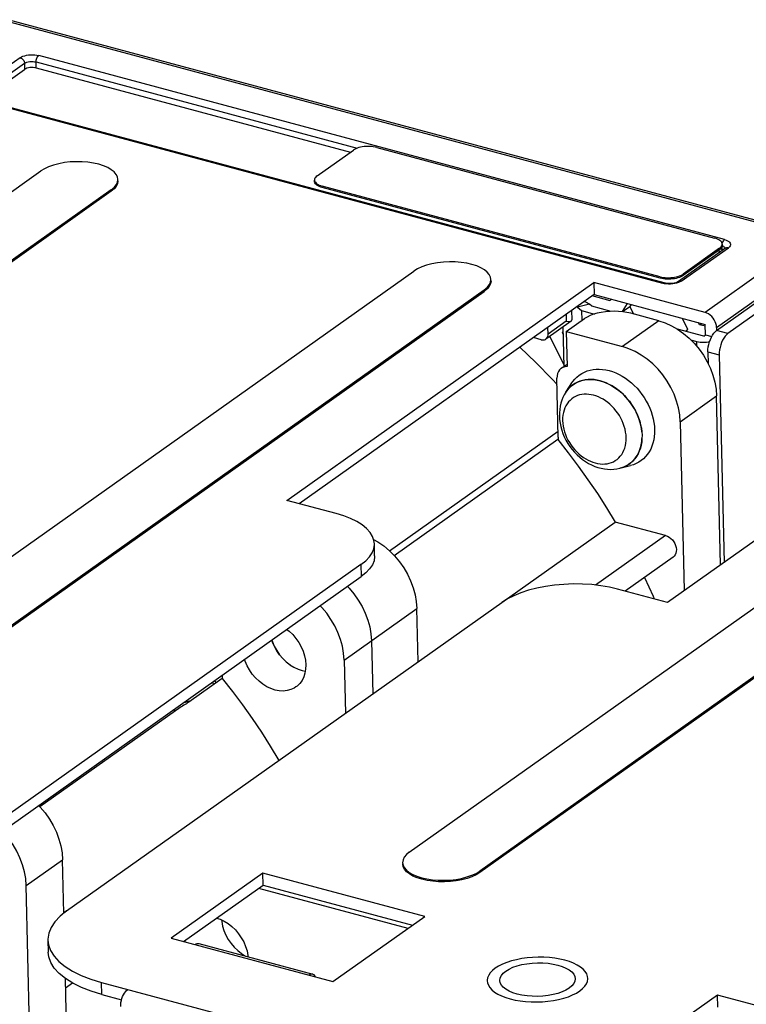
# Model space of a CAD drawing. Header units: millimetres. Extents: x 6 to 414, y 7 to 290.
# Tile 285 of 341: x 191.46 to 195.79, y 146.23 to 152.1. Entities that reach past the tile are written whole.
import ezdxf

# ---------------------------------------------------------------- set-up
doc = ezdxf.new("R2010")
doc.units = ezdxf.units.MM
doc.header["$LTSCALE"] = 23.1
doc.layers.get('0').update_dxf_attribs({"linetype": 'CONTINUOUS'})

msp = doc.modelspace()

# ---------------------------------------------------------------- linework, layer by layer
at = {"color": 7, "linetype": 'Continuous'}
for p, q in [((191.3668, 152.0972), (196.1805, 150.8055)), ((196.2029, 150.8111), (191.3892, 152.1029)), ((191.4602, 151.8761), (191.1784, 151.6762)), ((191.2042, 151.6425), (191.4861, 151.8425)), ((191.4861, 151.8425), (191.4869, 151.8066)), ((191.5552, 151.8504), (193.4717, 151.3361)), ((191.556, 151.8146), (191.5552, 151.8504)), ((195.6621, 150.7909), (191.5708, 151.8888)), ((191.2299, 151.6243), (191.4869, 151.8066)), ((191.556, 151.8146), (193.4306, 151.3116)), ((191.2022, 151.6274), (195.2935, 150.5295)), ((195.3019, 150.5317), (191.2106, 151.6295)), ((193.2324, 151.171), (193.4492, 151.3248)), ((193.5874, 151.3407), (195.6036, 150.7996)), ((188.0274, 148.6784), (191.583, 151.2003)), ((192.043, 151.1498), (192.0405, 151.1642)), ((193.2166, 151.1371), (193.2164, 151.1461)), ((192.0031, 151.0876), (188.4474, 148.5657)), ((192.0033, 151.0786), (188.4477, 148.5568)), ((192.0031, 151.0876), (192.0033, 151.0786)), ((195.2784, 150.569), (193.2622, 151.11)), ((193.2624, 151.1011), (193.2622, 151.11)), ((195.2786, 150.56), (193.2624, 151.1011)), ((196.1805, 150.8055), (195.5464, 150.3557)), ((195.6692, 150.7398), (195.3874, 150.5399)), ((195.4041, 150.5423), (195.6859, 150.7422)), ((195.6334, 150.7387), (195.4166, 150.5849)), ((195.6336, 150.7297), (195.4168, 150.5759)), ((195.6334, 150.7387), (195.6336, 150.7297)), ((195.6392, 150.7342), (195.6336, 150.7297)), ((195.6467, 150.7435), (195.6471, 150.7241)), ((195.6494, 150.7636), (195.6496, 150.7546)), ((195.6153, 150.2661), (196.2386, 150.7082)), ((195.6157, 150.2482), (196.2498, 150.6979)), ((195.6241, 150.723), (195.6397, 150.7188)), ((196.3171, 150.6799), (195.6829, 150.2301)), ((190.2536, 148.081), (193.8093, 150.6029)), ((194.2693, 150.5524), (194.2668, 150.5668)), ((195.2784, 150.569), (195.2786, 150.56)), ((195.4099, 150.5807), (195.4166, 150.5849)), ((195.4168, 150.5759), (195.4166, 150.5849)), ((190.6737, 147.9683), (194.2293, 150.4902)), ((193.0507, 149.2344), (194.8827, 150.5338)), ((194.2293, 150.4902), (194.2296, 150.4812)), ((195.5464, 150.3557), (194.8827, 150.5338)), ((194.8827, 150.5338), (194.8844, 150.4622)), ((195.3048, 150.5271), (195.2935, 150.5295)), ((190.6739, 147.9594), (194.2296, 150.4812)), ((194.8844, 150.4622), (193.1251, 149.2145)), ((194.9794, 150.4256), (194.8731, 150.4542)), ((194.8844, 150.4622), (195.5481, 150.2841)), ((194.9852, 150.4351), (194.9794, 150.4256)), ((194.7855, 150.3873), (194.7822, 150.3897)), ((194.8567, 150.405), (194.7855, 150.3873)), ((194.7855, 150.3873), (194.8094, 150.367)), ((194.8708, 150.393), (194.8567, 150.405)), ((194.9854, 150.3622), (194.8708, 150.393)), ((195.0547, 150.3604), (195.0839, 150.4086)), ((195.0547, 150.3604), (195.098, 150.3912)), ((195.1052, 150.4029), (195.098, 150.3912)), ((195.098, 150.3912), (195.1204, 150.3459)), ((194.7177, 150.344), (194.7186, 150.3032)), ((194.7184, 150.2418), (194.8268, 150.3187)), ((194.7502, 150.367), (194.7515, 150.3111)), ((194.8094, 150.367), (194.8868, 150.3463)), ((194.8094, 150.367), (194.8109, 150.3074)), ((195.2712, 150.3054), (195.1032, 150.3505)), ((195.4092, 150.3214), (195.4411, 150.2567)), ((194.7485, 150.3041), (194.5971, 150.1968)), ((194.6102, 150.2263), (194.6093, 150.2671)), ((194.7186, 150.3032), (194.6102, 150.2263)), ((194.6989, 150.269), (194.7044, 150.0336)), ((195.2712, 150.3054), (195.0544, 150.1516)), ((195.5387, 150.2137), (195.3822, 150.2557)), ((195.4411, 150.2567), (195.4324, 150.2423)), ((195.5143, 150.2821), (195.508, 150.2949)), ((195.5483, 150.273), (195.5143, 150.2821)), ((195.5148, 150.282), (195.5261, 150.29)), ((195.5495, 150.2214), (195.5481, 150.2841)), ((195.6153, 150.2661), (195.6157, 150.2482)), ((194.5693, 150.1929), (194.5224, 150.2054)), ((194.6163, 150.2104), (194.6228, 150.2087)), ((194.6228, 150.2087), (194.7042, 150.0439)), ((194.6962, 150.2341), (194.6996, 150.2396)), ((194.6962, 150.2341), (194.6996, 150.2365)), ((194.6999, 150.2267), (194.6962, 150.2341)), ((194.7184, 150.2418), (195.0544, 150.1516)), ((194.7184, 150.2418), (194.7233, 150.0331)), ((195.5387, 150.2137), (195.5495, 150.2214)), ((195.5495, 150.2214), (195.586, 150.2116)), ((195.5727, 150.1802), (195.578, 150.1948)), ((195.578, 150.1948), (195.5842, 150.2084)), ((195.6829, 150.2301), (195.6157, 150.2482)), ((195.4618, 150.192), (195.4953, 150.183)), ((195.4953, 150.183), (195.496, 150.155)), ((195.537, 150.1002), (195.5596, 150.0618)), ((195.5636, 150.1202), (195.6308, 150.1022)), ((195.5636, 150.1202), (195.5653, 150.0498)), ((195.6308, 150.1022), (195.6601, 148.8637)), ((194.6885, 150.0223), (194.723, 150.0468)), ((194.6707, 149.6107), (194.6624, 149.9633)), ((194.6342, 149.9579), (194.6632, 149.9262)), ((194.7161, 149.8799), (194.7521, 149.9349)), ((194.9594, 149.9341), (194.9782, 149.925)), ((194.9928, 149.9169), (194.9751, 149.9266)), ((197.1551, 149.924), (195.3231, 148.6247)), ((194.7161, 149.8799), (194.7159, 149.8796)), ((195.3989, 149.7034), (195.6157, 149.8571)), ((195.6126, 149.8983), (195.6157, 149.8571)), ((195.6396, 148.8491), (195.6157, 149.8571)), ((195.3989, 149.7034), (195.4228, 148.6954)), ((194.6699, 149.645), (193.6646, 148.932)), ((193.7821, 147.1342), (197.3377, 149.6561)), ((194.6687, 149.5966), (193.6923, 148.9041)), ((197.7578, 149.5434), (194.2021, 147.0215)), ((197.758, 149.5344), (194.2023, 147.0126)), ((195.0381, 149.4259), (195.1019, 149.4417)), ((195.043, 149.4272), (195.0378, 149.4258)), ((193.3447, 149.1555), (193.0507, 149.2344)), ((194.3336, 148.6256), (195.0097, 149.1051)), ((195.3107, 149.0243), (195.0097, 149.1051)), ((195.3107, 149.0243), (194.8936, 148.7285)), ((193.5735, 148.9752), (193.571, 148.9951)), ((193.5752, 148.9036), (193.5735, 148.9752)), ((193.4937, 148.8506), (190.8974, 147.0092)), ((193.4937, 148.8506), (193.4954, 148.779)), ((195.3557, 148.896), (195.0691, 148.6928)), ((190.8991, 146.9376), (193.4954, 148.779)), ((193.423, 148.7101), (193.4128, 148.7204)), ((195.3231, 148.6247), (195.0249, 148.7047)), ((191.7375, 146.7838), (194.3338, 148.6252)), ((193.3935, 148.281), (193.8271, 148.5885)), ((193.8346, 148.2711), (193.8271, 148.5885)), ((193.5561, 148.3963), (193.5636, 148.0789)), ((193.0272, 148.2903), (193.0084, 148.3123)), ((193.0478, 148.2704), (193.0705, 148.2527)), ((193.3935, 148.281), (193.401, 147.9636)), ((193.0702, 148.2529), (193.094, 148.238)), ((193.0938, 148.2381), (193.118, 148.2265)), ((193.118, 148.2265), (193.1429, 148.2181)), ((193.1429, 148.2181), (193.1613, 148.2145)), ((192.6656, 148.1713), (192.4661, 148.0297)), ((192.6053, 148.1477), (192.6153, 148.1355)), ((192.6212, 148.159), (192.6283, 148.1447)), ((192.6652, 148.1902), (192.6657, 148.1712)), ((192.4322, 148.0249), (192.479, 148.0389)), ((192.4207, 148.0022), (191.5784, 147.4048)), ((191.4964, 146.9355), (191.7132, 147.0893)), ((191.7208, 146.7703), (191.7132, 147.0893)), ((194.2023, 147.0126), (194.2021, 147.0215)), ((192.908, 147.0102), (192.3606, 146.6219)), ((193.8738, 146.751), (192.908, 147.0102)), ((192.9097, 146.9385), (192.908, 147.0102)), ((191.5517, 144.6015), (191.4964, 146.9355)), ((192.4351, 146.6019), (192.9097, 146.9385)), ((192.8826, 146.9193), (193.7739, 146.6802)), ((192.9097, 146.9385), (193.801, 146.6994)), ((191.7207, 146.7724), (191.7373, 146.7842)), ((192.6321, 146.7416), (192.6529, 146.7346)), ((193.3264, 146.3627), (193.8738, 146.751)), ((192.3606, 146.6219), (193.3264, 146.3627)), ((191.6258, 146.6094), (191.6275, 146.5378)), ((192.4439, 146.5995), (192.4443, 146.6084)), ((192.5259, 146.5892), (193.206, 146.4067)), ((191.7518, 145.4609), (191.73, 146.3806)), ((193.2225, 146.3906), (193.2193, 146.3964)), ((194.7721, 146.3796), (194.7698, 146.3644)), ((191.7313, 146.3254), (191.772, 146.3543)), ((191.9462, 146.3569), (192.8281, 146.1202)), ((191.9479, 146.2853), (191.9462, 146.3569)), ((194.7518, 146.3366), (194.7362, 146.3236)), ((194.763, 146.3502), (194.7518, 146.3366)), ((194.7698, 146.3644), (194.763, 146.3502)), ((191.9479, 146.2853), (192.0655, 146.2537)), ((195.6212, 146.2821), (195.0738, 145.8938)), ((196.5873, 146.0229), (195.6212, 146.2821)), ((195.6229, 146.2105), (195.6212, 146.2821))]:
    msp.add_line(p, q, dxfattribs=at)
for points in [[(191.4602, 151.8761), (191.468, 151.8807), (191.477, 151.8847), (191.4873, 151.8881), (191.4986, 151.8907), (191.5106, 151.8925), (191.523, 151.8935), (191.5355, 151.8936), (191.5478, 151.8929), (191.5596, 151.8913), (191.5708, 151.8888)], [(191.4602, 151.8761), (191.4652, 151.8742), (191.4699, 151.8714), (191.4744, 151.8678), (191.4782, 151.8634), (191.4815, 151.8585), (191.4839, 151.8532), (191.4855, 151.8478), (191.4861, 151.8425)], [(191.4861, 151.8425), (191.4922, 151.846), (191.4996, 151.8489), (191.5082, 151.8512), (191.5175, 151.8527), (191.5273, 151.8534), (191.537, 151.8533), (191.5465, 151.8522), (191.5552, 151.8504)], [(191.5552, 151.8504), (191.5554, 151.8559), (191.5562, 151.8616), (191.5576, 151.8673), (191.5595, 151.8728), (191.5619, 151.8779), (191.5646, 151.8823), (191.5677, 151.886), (191.5708, 151.8888)], [(191.556, 151.8146), (191.547, 151.8164), (191.5377, 151.8175), (191.528, 151.8176), (191.5184, 151.8169), (191.5092, 151.8154), (191.5006, 151.8132), (191.4933, 151.8103), (191.4869, 151.8066)], [(193.5874, 151.3407), (193.5775, 151.343), (193.5672, 151.3447), (193.5565, 151.346), (193.5454, 151.3466), (193.5343, 151.3468), (193.5231, 151.3463), (193.5121, 151.3453), (193.5013, 151.3438), (193.491, 151.3418), (193.4811, 151.3392), (193.4719, 151.3362), (193.4634, 151.3328), (193.4559, 151.329), (193.4492, 151.3248)], [(191.7593, 151.2536), (191.7244, 151.2496), (191.6908, 151.2435), (191.6591, 151.2353), (191.6301, 151.2252)], [(192.0405, 151.1642), (192.0331, 151.1795), (192.0208, 151.194), (192.004, 151.2076), (191.9828, 151.2199), (191.9578, 151.2308), (191.9294, 151.2398), (191.8983, 151.2469), (191.865, 151.2519), (191.8303, 151.2547), (191.7948, 151.2552), (191.7593, 151.2536)], [(191.6301, 151.2252), (191.6049, 151.2136), (191.583, 151.2003)], [(192.0031, 151.0876), (192.0204, 151.102), (192.0328, 151.117), (192.0404, 151.1327), (192.043, 151.1498)], [(192.0432, 151.1409), (192.0407, 151.124), (192.0331, 151.1082), (192.0207, 151.0931), (192.0033, 151.0786)], [(193.2324, 151.171), (193.2268, 151.1665), (193.2224, 151.1618), (193.2191, 151.157), (193.2171, 151.152), (193.2164, 151.1471), (193.2164, 151.1461)], [(193.2164, 151.1461), (193.2169, 151.1421), (193.2186, 151.1372), (193.2216, 151.1325)], [(193.2624, 151.1011), (193.2532, 151.1039), (193.245, 151.1071), (193.2376, 151.1107), (193.2312, 151.1147), (193.226, 151.119), (193.2218, 151.1235), (193.2189, 151.1283), (193.2171, 151.1331), (193.2166, 151.1371)], [(193.2216, 151.1325), (193.2257, 151.1279), (193.231, 151.1236), (193.2374, 151.1197), (193.2448, 151.116), (193.253, 151.1128), (193.2622, 151.11)], [(195.6494, 150.7636), (195.6489, 150.7676), (195.6471, 150.7724), (195.6442, 150.7772), (195.64, 150.7817), (195.6348, 150.786), (195.6284, 150.79), (195.621, 150.7936), (195.6128, 150.7968), (195.6036, 150.7996)], [(195.6621, 150.7909), (195.6589, 150.7882), (195.6559, 150.7845), (195.6532, 150.78), (195.6508, 150.7749), (195.6489, 150.7694), (195.6486, 150.7684)], [(195.6621, 150.7909), (195.6722, 150.7877), (195.6808, 150.7838), (195.6879, 150.7794), (195.6933, 150.7745), (195.6969, 150.7692), (195.6986, 150.7637), (195.6983, 150.7581), (195.6961, 150.7526), (195.692, 150.7473), (195.6859, 150.7422)], [(195.6334, 150.7387), (195.639, 150.7432), (195.6434, 150.7478), (195.6466, 150.7527)], [(195.6496, 150.7546), (195.6496, 150.7536), (195.6488, 150.7487), (195.6468, 150.7437), (195.6436, 150.7389), (195.6392, 150.7342)], [(195.6466, 150.7527), (195.6486, 150.7576), (195.6494, 150.7626), (195.6494, 150.7636)], [(195.6487, 150.7518), (195.6541, 150.75), (195.6605, 150.7468), (195.6652, 150.7431), (195.6682, 150.739)], [(195.6692, 150.7398), (195.672, 150.7414), (195.6763, 150.7427), (195.681, 150.743), (195.6859, 150.7422)], [(195.6709, 150.7411), (195.6711, 150.7414), (195.6706, 150.7409), (195.6692, 150.7398)], [(193.9856, 150.6562), (193.9506, 150.6522), (193.917, 150.6461), (193.8854, 150.6379), (193.8564, 150.6278), (193.8312, 150.6162), (193.8093, 150.6029)], [(194.2668, 150.5668), (194.2594, 150.5821), (194.2471, 150.5967), (194.2303, 150.6102), (194.2091, 150.6226), (194.184, 150.6334), (194.1557, 150.6424), (194.1246, 150.6495), (194.0913, 150.6545), (194.0565, 150.6573), (194.0211, 150.6579), (193.9856, 150.6562)], [(194.2293, 150.4902), (194.2467, 150.5046), (194.2591, 150.5196), (194.2667, 150.5353), (194.2693, 150.5524)], [(195.2784, 150.569), (195.2883, 150.5667), (195.2986, 150.5649), (195.3093, 150.5637), (195.3203, 150.563), (195.3315, 150.5629), (195.3426, 150.5633), (195.3537, 150.5643), (195.3644, 150.5658), (195.3748, 150.5679), (195.3847, 150.5704), (195.3939, 150.5734), (195.4024, 150.5769), (195.4099, 150.5807)], [(195.4168, 150.5759), (195.4101, 150.5717), (195.4026, 150.5679), (195.3941, 150.5645), (195.3849, 150.5615), (195.375, 150.5589), (195.3647, 150.5569), (195.3539, 150.5554), (195.3429, 150.5544), (195.3317, 150.5539), (195.3205, 150.5541), (195.3095, 150.5547), (195.2988, 150.556), (195.2885, 150.5577), (195.2786, 150.56)], [(194.2695, 150.5435), (194.2669, 150.5266), (194.2594, 150.5108), (194.2469, 150.4957), (194.2296, 150.4812)], [(195.3019, 150.5317), (195.2998, 150.5319), (195.2967, 150.5313), (195.2935, 150.5295)], [(195.3205, 150.5284), (195.3106, 150.5298), (195.3019, 150.5317)], [(195.3288, 150.5247), (195.3165, 150.5255), (195.3048, 150.5271)], [(195.3874, 150.5399), (195.384, 150.5378), (195.3789, 150.5354), (195.3719, 150.5329), (195.3632, 150.5307), (195.3532, 150.529), (195.3424, 150.528), (195.3313, 150.5278), (195.3205, 150.5284)], [(195.3537, 150.5258), (195.3413, 150.5248), (195.3288, 150.5247)], [(195.377, 150.5303), (195.3657, 150.5276), (195.3537, 150.5258)], [(195.4041, 150.5423), (195.3963, 150.5376), (195.3873, 150.5336), (195.377, 150.5303)], [(195.4041, 150.5423), (195.3992, 150.5431), (195.3945, 150.5428), (195.3902, 150.5415), (195.3874, 150.5399)], [(194.8254, 150.4203), (194.8331, 150.4189), (194.8447, 150.4136), (194.8567, 150.405)], [(195.0046, 150.3627), (194.9785, 150.362), (194.9526, 150.3598), (194.9276, 150.3562), (194.9036, 150.3511), (194.8812, 150.3447), (194.8607, 150.3371), (194.8426, 150.3284), (194.8268, 150.3187)], [(195.1032, 150.3505), (195.08, 150.3558), (195.0559, 150.3595), (195.0305, 150.3619), (195.0046, 150.3627)], [(195.6153, 150.2661), (195.6141, 150.2777), (195.6114, 150.2892), (195.6071, 150.3006), (195.6014, 150.3116), (195.5944, 150.322), (195.5862, 150.3314), (195.5771, 150.3397), (195.5673, 150.3466), (195.5571, 150.3519), (195.5464, 150.3557)], [(194.7186, 150.3032), (194.7301, 150.3021), (194.7384, 150.3019), (194.7437, 150.3023), (194.7476, 150.3037), (194.7486, 150.3043)], [(194.7486, 150.3043), (194.7506, 150.3065), (194.7516, 150.3105), (194.7515, 150.311)], [(195.2712, 150.3054), (195.3094, 150.2928), (195.3466, 150.2762)], [(195.3466, 150.2762), (195.3831, 150.2553), (195.4182, 150.2306), (195.4515, 150.2023), (195.4827, 150.1709), (195.5113, 150.1367), (195.537, 150.1002)], [(194.5693, 150.1929), (194.576, 150.1917), (194.5823, 150.1916), (194.5883, 150.1927), (194.5938, 150.1948), (194.5971, 150.1968)], [(194.5971, 150.1968), (194.5987, 150.198), (194.6028, 150.2021), (194.6061, 150.2072), (194.6085, 150.2129), (194.6098, 150.2193), (194.6102, 150.2263)], [(195.5842, 150.2084), (195.5913, 150.2209), (195.599, 150.2318)], [(195.599, 150.2318), (195.6071, 150.2409), (195.6157, 150.2482)], [(195.6829, 150.2301), (195.6743, 150.2229), (195.6662, 150.2138), (195.6585, 150.2028), (195.6514, 150.1904), (195.6452, 150.1767), (195.6399, 150.1622), (195.6358, 150.1471), (195.6328, 150.1318), (195.6312, 150.1169), (195.6308, 150.1022)], [(194.4411, 150.1478), (194.5376, 150.0563), (194.6342, 149.9579)], [(195.3989, 149.7034), (195.3958, 149.7445), (195.3885, 149.7857), (195.3771, 149.8271), (195.3618, 149.8681), (195.3427, 149.908), (195.3202, 149.9465), (195.2945, 149.983), (195.2659, 150.0172), (195.2347, 150.0485), (195.2014, 150.0768), (195.1663, 150.1015), (195.1298, 150.1224), (195.0926, 150.1391), (195.0544, 150.1516)], [(195.4953, 150.183), (195.5066, 150.1805), (195.5183, 150.1789), (195.5306, 150.1782), (195.5432, 150.1783), (195.5556, 150.1793), (195.5675, 150.1811), (195.5735, 150.1825)], [(195.5636, 150.1202), (195.564, 150.1349), (195.5656, 150.1498), (195.5686, 150.1651), (195.5727, 150.1802)], [(194.6885, 150.0223), (194.6787, 150.0134), (194.6715, 150.0031), (194.6662, 149.9912), (194.6632, 149.978), (194.6624, 149.9633)], [(194.7233, 150.0331), (194.7101, 150.0316), (194.6983, 150.0279), (194.6885, 150.0223)], [(195.5596, 150.0618), (195.5786, 150.0218), (195.5939, 149.9809), (195.6053, 149.9395), (195.6126, 149.8983)], [(194.7521, 149.9349), (194.7586, 149.9441), (194.7699, 149.9579), (194.7825, 149.9704), (194.7961, 149.9816), (194.8108, 149.9913), (194.8264, 149.9996), (194.8429, 150.0063), (194.8602, 150.0114), (194.8781, 150.015), (194.8966, 150.017), (194.9155, 150.0173), (194.9349, 150.016), (194.9545, 150.0131), (194.9742, 150.0086)], [(194.9742, 150.0086), (194.994, 150.0025), (195.0137, 149.9949), (195.0332, 149.9858), (195.0524, 149.9752), (195.0713, 149.9633), (195.0896, 149.95), (195.1073, 149.9355), (195.1243, 149.9198), (195.1405, 149.903), (195.1559, 149.8853), (195.1702, 149.8666), (195.1835, 149.8472), (195.1957, 149.8271), (195.2067, 149.8065), (195.2164, 149.7854), (195.2248, 149.7639), (195.2318, 149.7421), (195.2375, 149.7203), (195.2417, 149.6985), (195.2444, 149.6769), (195.2456, 149.6556)], [(194.7159, 149.8796), (194.726, 149.8935), (194.7375, 149.9064), (194.7502, 149.918), (194.7641, 149.9281), (194.7789, 149.9367), (194.7946, 149.9438), (194.8112, 149.9492), (194.8284, 149.9531), (194.8463, 149.9553), (194.8646, 149.9558), (194.8833, 149.9547), (194.9022, 149.9519), (194.9213, 149.9476), (194.9404, 149.9416), (194.9594, 149.9341)], [(194.7327, 149.9013), (194.7222, 149.8886), (194.7161, 149.8799)], [(194.9751, 149.9266), (194.9572, 149.935), (194.939, 149.9421), (194.9208, 149.9477), (194.9026, 149.9519), (194.8846, 149.9546), (194.8667, 149.9558), (194.8493, 149.9555), (194.8322, 149.9537), (194.8157, 149.9504), (194.7999, 149.9457), (194.7847, 149.9395), (194.7703, 149.932), (194.7568, 149.923), (194.7442, 149.9128), (194.7327, 149.9013)], [(194.9782, 149.925), (194.9967, 149.9146), (195.0147, 149.9027), (195.0322, 149.8895), (195.0491, 149.8751), (195.0652, 149.8596), (195.0805, 149.8429), (195.0948, 149.8254), (195.1082, 149.8069), (195.1204, 149.7877), (195.1313, 149.768), (195.141, 149.7479), (195.1494, 149.7274), (195.1565, 149.7065)], [(195.1692, 149.643), (195.1668, 149.6622), (195.1629, 149.6822), (195.1578, 149.7022), (195.1513, 149.7222), (195.1436, 149.7419), (195.1347, 149.7613), (195.1247, 149.7803), (195.1135, 149.7988), (195.1012, 149.8168), (195.088, 149.834), (195.0739, 149.8503), (195.059, 149.8658), (195.0433, 149.8802), (195.027, 149.8936), (195.0102, 149.9059), (194.9928, 149.9169)], [(194.7159, 149.8796), (194.7069, 149.8645), (194.6989, 149.8485), (194.6921, 149.8316), (194.6865, 149.8139), (194.6822, 149.7955), (194.6792, 149.7765), (194.6776, 149.757), (194.6774, 149.7371)], [(194.8815, 149.8615), (194.867, 149.8648), (194.8527, 149.8669), (194.8386, 149.8678), (194.8246, 149.8675), (194.8111, 149.8659), (194.7979, 149.8631), (194.7852, 149.8591), (194.7731, 149.8539), (194.7616, 149.8475), (194.7508, 149.8399), (194.7409, 149.8312), (194.7318, 149.8214), (194.7236, 149.8106), (194.7163, 149.7987), (194.7102, 149.7859), (194.7051, 149.7723), (194.7012, 149.7578), (194.6984, 149.7426), (194.6969, 149.7267), (194.6967, 149.7103)], [(195.076, 149.6085), (195.075, 149.6252), (195.0727, 149.6419), (195.0692, 149.6587), (195.0646, 149.6755), (195.0588, 149.6922), (195.0519, 149.7085), (195.044, 149.7245), (195.0351, 149.7401), (195.0253, 149.755), (195.0147, 149.7694), (195.0033, 149.7829), (194.9913, 149.7957), (194.9787, 149.8075), (194.9656, 149.8184), (194.9521, 149.8283), (194.9382, 149.8372), (194.9242, 149.845), (194.91, 149.8516), (194.8958, 149.8571), (194.8815, 149.8615)], [(194.6774, 149.7371), (194.6786, 149.7164), (194.6813, 149.6955), (194.6855, 149.6745), (194.6912, 149.6537), (194.6984, 149.633), (194.7069, 149.6127), (194.7167, 149.593), (194.7277, 149.5739), (194.7398, 149.5556), (194.7531, 149.5381), (194.7674, 149.5215), (194.7826, 149.5058), (194.7986, 149.4913), (194.8154, 149.4779), (194.8329, 149.4657), (194.851, 149.4549), (194.8696, 149.4454), (194.8884, 149.4373), (194.9074, 149.4307), (194.9266, 149.4256), (194.9458, 149.422), (194.9649, 149.4198), (194.9836, 149.4192), (195.0019, 149.42), (195.0201, 149.4222), (195.0378, 149.4258)], [(194.6967, 149.7103), (194.6977, 149.6937), (194.6999, 149.6769), (194.7034, 149.6601), (194.7081, 149.6433), (194.7139, 149.6267)], [(195.1565, 149.7065), (195.1622, 149.6854), (195.1664, 149.6644)], [(194.6707, 149.6107), (194.6707, 149.6082), (194.6706, 149.6058), (194.6703, 149.6034), (194.6699, 149.6011), (194.6694, 149.5988), (194.6687, 149.5966)], [(194.7139, 149.6267), (194.7207, 149.6103), (194.7287, 149.5943), (194.7375, 149.5787), (194.7473, 149.5638), (194.7579, 149.5495), (194.7693, 149.5359), (194.7813, 149.5232)], [(194.8911, 149.4573), (194.9056, 149.454), (194.9199, 149.4519), (194.9341, 149.451), (194.948, 149.4514), (194.9616, 149.4529), (194.9748, 149.4557), (194.9874, 149.4597), (194.9996, 149.4649), (195.011, 149.4713), (195.0218, 149.4789), (195.0318, 149.4876), (195.0409, 149.4974), (195.0491, 149.5083), (195.0563, 149.5201), (195.0625, 149.5329), (195.0676, 149.5466), (195.0715, 149.5611), (195.0742, 149.5763), (195.0757, 149.5921), (195.076, 149.6085)], [(195.1704, 149.6227), (195.1702, 149.6025), (195.1684, 149.5828), (195.1651, 149.5638), (195.1604, 149.5456), (195.1542, 149.5282), (195.1466, 149.5119), (195.1377, 149.4967), (195.1275, 149.4826), (195.116, 149.4698), (195.1034, 149.4583), (195.0897, 149.4483), (195.075, 149.4397), (195.0594, 149.4327), (195.043, 149.4272)], [(195.2456, 149.6556), (195.2454, 149.6346), (195.2437, 149.6143), (195.2405, 149.5945), (195.2358, 149.5755), (195.2298, 149.5574), (195.2223, 149.5402), (195.2135, 149.524), (195.2034, 149.5091), (195.1921, 149.4952), (195.1795, 149.4827), (195.1659, 149.4715), (195.1512, 149.4618), (195.1356, 149.4536), (195.1191, 149.4468), (195.1019, 149.4417)], [(195.1664, 149.6644), (195.1692, 149.6435), (195.1704, 149.6227)], [(194.6687, 149.5966), (194.7305, 149.5182), (194.7902, 149.4383), (194.8481, 149.3569), (194.9041, 149.2742), (194.9579, 149.1903), (195.0097, 149.1051)], [(195.0381, 149.4259), (195.0538, 149.4305), (195.0689, 149.4367), (195.0833, 149.4443), (195.0968, 149.4532), (195.1094, 149.4634), (195.1209, 149.4749), (195.1314, 149.4876), (195.1407, 149.5014), (195.1488, 149.5163), (195.1557, 149.5321), (195.1614, 149.5489), (195.1657, 149.5665), (195.1686, 149.5847), (195.1702, 149.6029)], [(194.7813, 149.5232), (194.794, 149.5113), (194.8071, 149.5004), (194.8206, 149.4905), (194.8344, 149.4816), (194.8485, 149.4739), (194.8627, 149.4672), (194.8769, 149.4617), (194.8911, 149.4573)], [(193.571, 148.9951), (193.5623, 149.0195), (193.5475, 149.0432), (193.5268, 149.0659), (193.5004, 149.0874), (193.4686, 149.1073), (193.4317, 149.1255), (193.3905, 149.1415), (193.3447, 149.1555)], [(195.3107, 149.0243), (195.3219, 149.0202), (195.3324, 149.0144), (195.3425, 149.0068), (195.3516, 148.9977), (195.3595, 148.9875), (195.3659, 148.9763), (195.3708, 148.9645), (195.374, 148.9525), (195.3752, 148.9406), (195.3746, 148.9292), (195.3721, 148.9186), (195.3678, 148.9092), (195.3618, 148.9013), (195.3556, 148.896)], [(193.5437, 148.8964), (193.5598, 148.9207), (193.5698, 148.9454), (193.5735, 148.9703), (193.5735, 148.9752)], [(193.5688, 149.0013), (193.5944, 148.9867), (193.6295, 148.9619), (193.6629, 148.9337), (193.694, 148.9023), (193.7226, 148.8681), (193.7484, 148.8316), (193.7709, 148.7932), (193.79, 148.7532), (193.8053, 148.7123), (193.8167, 148.6709), (193.8239, 148.6297), (193.8271, 148.5885)], [(193.5752, 148.9036), (193.5752, 148.8987), (193.5715, 148.8738), (193.5615, 148.8491), (193.5454, 148.8248), (193.5234, 148.8015), (193.4954, 148.779)], [(193.4937, 148.8506), (193.5217, 148.8731), (193.5437, 148.8964)], [(195.0249, 148.7047), (194.9755, 148.7162), (194.9241, 148.725), (194.8703, 148.7312), (194.8152, 148.7346), (194.7594, 148.7352), (194.7036, 148.733), (194.6485, 148.7281), (194.5946, 148.7205), (194.5428, 148.7102), (194.4935, 148.6976), (194.4474, 148.6825), (194.4051, 148.6653), (194.3673, 148.6462), (194.3338, 148.6252)], [(195.1846, 148.7747), (195.2362, 148.6625), (195.2429, 148.6462)], [(193.423, 148.7101), (193.4516, 148.6759), (193.4774, 148.6394), (193.4999, 148.6009), (193.5189, 148.561), (193.5343, 148.5201), (193.5457, 148.4787), (193.5529, 148.4375), (193.5561, 148.3963)], [(193.3935, 148.281), (193.3903, 148.3222), (193.3831, 148.3633), (193.3716, 148.4048), (193.3563, 148.4457), (193.3373, 148.4856), (193.3148, 148.5241), (193.289, 148.5606), (193.2604, 148.5948), (193.2502, 148.6051)], [(193.0518, 148.4643), (193.0656, 148.4535), (193.0865, 148.4334), (193.1058, 148.4107)], [(193.0084, 148.3123), (192.9917, 148.3362), (192.9774, 148.3616), (192.9658, 148.388), (192.9618, 148.4005)], [(192.9618, 148.4005), (192.9651, 148.3899), (192.9767, 148.3631), (192.9909, 148.3375), (193.0079, 148.313)], [(193.1058, 148.4107), (193.1228, 148.3863), (193.1369, 148.3608), (193.1484, 148.3342), (193.1569, 148.3071), (193.1623, 148.28), (193.1646, 148.2533), (193.1636, 148.2277)], [(192.8453, 148.1976), (192.8283, 148.2221), (192.8142, 148.2475), (192.8027, 148.2742), (192.7992, 148.2852)], [(193.0079, 148.313), (193.027, 148.2904), (193.048, 148.2703)], [(193.1057, 148.1207), (193.0951, 148.1139), (193.0751, 148.1047), (193.0533, 148.0989), (193.0302, 148.0965), (193.0062, 148.0977), (192.9816, 148.1024), (192.9567, 148.1107), (192.9321, 148.1223), (192.9082, 148.1372), (192.8854, 148.1549), (192.8645, 148.175), (192.8453, 148.1976)], [(193.1636, 148.2277), (193.1594, 148.2033), (193.1521, 148.1806), (193.1418, 148.1599), (193.1287, 148.1418), (193.1131, 148.1263), (193.1057, 148.1207)], [(192.6657, 148.1712), (192.7269, 148.0933), (192.7863, 148.0139), (192.8438, 147.933), (192.8993, 147.8508), (192.9528, 147.7674), (193.0042, 147.6827)], [(192.4661, 148.0297), (192.4591, 148.0249), (192.4519, 148.0202), (192.4444, 148.0156), (192.4367, 148.0111), (192.4288, 148.0066), (192.4207, 148.0022)], [(192.3737, 147.9834), (192.3764, 147.9822), (192.3832, 147.9804), (192.3894, 147.98)], [(191.5699, 147.4134), (191.5802, 147.4031), (191.6088, 147.3689), (191.6345, 147.3324), (191.657, 147.2939), (191.6761, 147.254), (191.6914, 147.213), (191.7028, 147.1716), (191.71, 147.1304), (191.7132, 147.0893)], [(191.4964, 146.9355), (191.4932, 146.9767), (191.486, 147.0178), (191.4746, 147.0593), (191.4593, 147.1002), (191.4402, 147.1401), (191.4177, 147.1786), (191.392, 147.2151), (191.3634, 147.2493), (191.3531, 147.2596)], [(193.7821, 147.1342), (193.7647, 147.1198), (193.7523, 147.1048), (193.7448, 147.0891), (193.7422, 147.072)], [(193.7422, 147.072), (193.7446, 147.0576), (193.752, 147.0423), (193.7643, 147.0278), (193.7811, 147.0142), (193.8024, 147.0019), (193.8274, 146.991), (193.8558, 146.982), (193.8868, 146.9749), (193.9201, 146.9699), (193.9549, 146.9671), (193.9903, 146.9666), (194.0259, 146.9682), (194.0608, 146.9722), (194.0944, 146.9783), (194.126, 146.9865), (194.155, 146.9966), (194.1802, 147.0082), (194.2021, 147.0215)], [(194.2023, 147.0126), (194.1805, 146.9993), (194.1554, 146.9877), (194.1268, 146.9777), (194.0955, 146.9695), (194.0623, 146.9634), (194.0278, 146.9594), (193.9925, 146.9576), (193.9571, 146.9581), (193.9223, 146.9608), (193.8889, 146.9656), (193.8577, 146.9726), (193.8291, 146.9815), (193.8039, 146.9922), (193.7825, 147.0045), (193.7653, 147.018), (193.7527, 147.0326), (193.7451, 147.048), (193.7424, 147.063)], [(191.7375, 146.7838), (191.6984, 146.7523), (191.6676, 146.7196), (191.6451, 146.6857), (191.6311, 146.6511), (191.6259, 146.6162), (191.6258, 146.6094)], [(192.6529, 146.7346), (192.6771, 146.723), (192.7007, 146.7082), (192.7232, 146.6906), (192.7441, 146.6704), (192.763, 146.6481), (192.7797, 146.6241), (192.7938, 146.5987), (192.8053, 146.5723), (192.8139, 146.5453), (192.8193, 146.5183), (192.82, 146.5103)], [(192.6618, 146.7303), (192.6626, 146.7204), (192.6678, 146.6934), (192.6762, 146.6665), (192.6875, 146.6399), (192.7016, 146.6144), (192.7182, 146.5901), (192.7373, 146.5675), (192.7583, 146.547), (192.781, 146.5292), (192.8043, 146.5145)], [(191.6258, 146.6094), (191.6293, 146.5814), (191.6415, 146.5473)], [(192.5034, 146.5836), (192.5102, 146.5875), (192.5169, 146.5896), (192.5233, 146.5897), (192.5259, 146.5892)], [(191.9479, 146.2853), (191.8837, 146.3049), (191.826, 146.3274), (191.7745, 146.3528), (191.7299, 146.3807), (191.693, 146.4107), (191.6639, 146.4425), (191.6432, 146.4757), (191.631, 146.5098), (191.6275, 146.5377)], [(191.6415, 146.5473), (191.6622, 146.5141), (191.6913, 146.4823), (191.7282, 146.4523), (191.7728, 146.4244), (191.8243, 146.399), (191.882, 146.3765), (191.9462, 146.3569)], [(194.847, 146.3814), (194.8456, 146.3933), (194.8404, 146.4079), (194.8316, 146.4221), (194.8191, 146.4357), (194.8033, 146.4486), (194.7842, 146.4606), (194.7621, 146.4715), (194.7373, 146.4812), (194.7102, 146.4895), (194.681, 146.4963), (194.6502, 146.5017), (194.6181, 146.5054), (194.5851, 146.5075), (194.5516, 146.5079), (194.518, 146.5067), (194.4849, 146.5038), (194.4525, 146.4992), (194.4212, 146.4931), (194.3913, 146.4855), (194.3634, 146.4764), (194.3379, 146.466), (194.3151, 146.4545), (194.2951, 146.4419)], [(194.2951, 146.4419), (194.2784, 146.4285), (194.2652, 146.4145), (194.2556, 146.4), (194.2495, 146.3851), (194.2473, 146.3702), (194.2473, 146.3671)], [(194.3581, 146.425), (194.3778, 146.4369), (194.4003, 146.4474), (194.4261, 146.4564), (194.4542, 146.4637), (194.4841, 146.4692), (194.5152, 146.4728), (194.547, 146.4744), (194.5788, 146.4741), (194.6101, 146.4716), (194.6402, 146.4672), (194.6683, 146.461), (194.694, 146.453), (194.7167, 146.4433), (194.736, 146.4323), (194.7514, 146.4201), (194.7627, 146.407), (194.7697, 146.3931), (194.7721, 146.3796)], [(193.206, 146.4067), (193.2034, 146.4072), (193.1971, 146.4071), (193.1904, 146.405), (193.1836, 146.4011)], [(193.2193, 146.3964), (193.2147, 146.4018), (193.2094, 146.4055), (193.206, 146.4067)], [(194.3222, 146.369), (194.3245, 146.3841), (194.3313, 146.3984), (194.3425, 146.4119), (194.3581, 146.425)], [(194.7992, 146.3067), (194.8159, 146.3201), (194.8291, 146.334), (194.8387, 146.3486), (194.8448, 146.3634), (194.847, 146.3784), (194.847, 146.3814)], [(194.2473, 146.3671), (194.2487, 146.3553), (194.2539, 146.3407), (194.2627, 146.3265), (194.2752, 146.3128), (194.291, 146.2999), (194.3101, 146.2879), (194.3322, 146.277), (194.357, 146.2674), (194.3841, 146.2591), (194.4133, 146.2522), (194.4441, 146.2469), (194.4762, 146.2432), (194.5092, 146.2411), (194.5427, 146.2406), (194.5763, 146.2419), (194.6094, 146.2448), (194.6418, 146.2493), (194.6731, 146.2555), (194.703, 146.2631), (194.7309, 146.2722), (194.7564, 146.2826), (194.7791, 146.294), (194.7992, 146.3067)], [(194.3429, 146.3285), (194.3315, 146.3416), (194.3246, 146.3554), (194.3222, 146.369)], [(194.7362, 146.3236), (194.7165, 146.3116), (194.694, 146.3012), (194.6682, 146.2922), (194.6401, 146.2848), (194.6102, 146.2793), (194.5791, 146.2757), (194.5473, 146.2741), (194.5155, 146.2745), (194.4842, 146.2769), (194.4541, 146.2813), (194.426, 146.2876), (194.4003, 146.2956), (194.3776, 146.3052), (194.3583, 146.3163), (194.3429, 146.3285)], [(192.0641, 146.2487), (192.0674, 146.2608), (192.0716, 146.2724), (192.0766, 146.2833), (192.0823, 146.2933), (192.0884, 146.3021), (192.0949, 146.3093), (192.1018, 146.3151)], [(192.0601, 146.2128), (192.0604, 146.2245), (192.0617, 146.2365), (192.0641, 146.2487)]]:
    msp.add_lwpolyline(points, dxfattribs=at)

doc.saveas('drawing.dxf')
